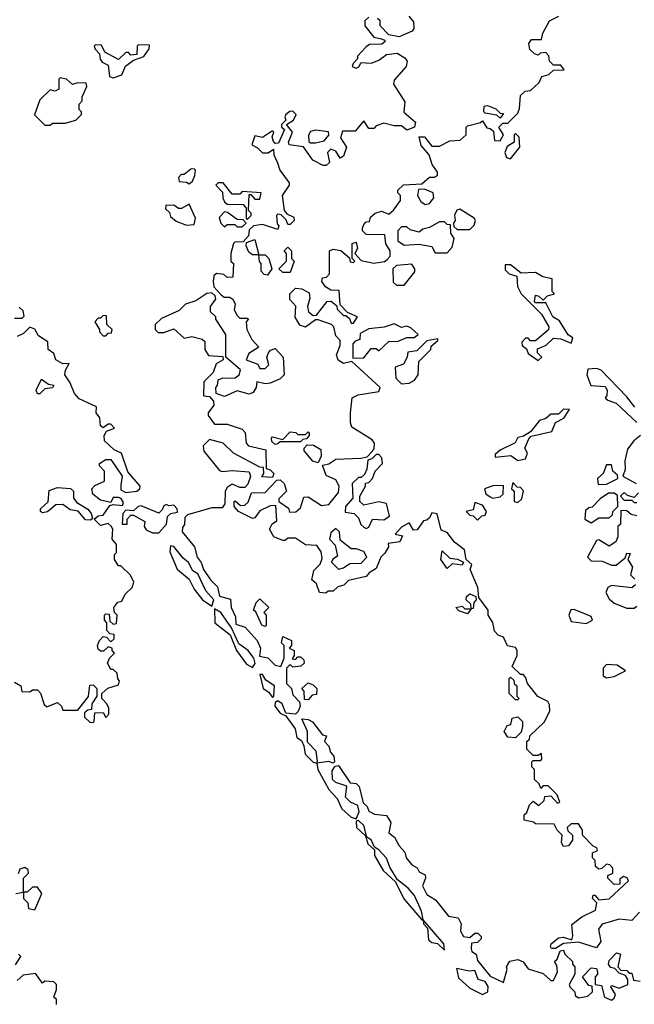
# Model space of a CAD drawing. Extents: x 2494106 to 2685573, y 758056 to 915185.
# Tile 330 of 507: x 2611945 to 2614375, y 881196 to 885090. Entities that reach past the tile are written whole.
import ezdxf

# ---------------------------------------------------------------- set-up
doc = ezdxf.new("R2010")
doc.units = 0

msp = doc.modelspace()

# ---------------------------------------------------------------- linework, layer by layer
at = {"layer": '0CON05XD'}
for points in [[(2614395, 881560), (2614365, 881527.5), (2614315, 881532.5), (2614247.5, 881512.5), (2614233, 881493), (2614242.5, 881445), (2614225, 881420), (2614155, 881442.5), (2614095, 881436.7), (2614063, 881417), (2614047.5, 881417.5), (2614043.3, 881425), (2614046.7, 881435), (2614075, 881458.8), (2614095, 881461.2), (2614128.3, 881451.7), (2614132.5, 881467.5), (2614127.7, 881512.3), (2614167.3, 881542.7), (2614221.2, 881568.8), (2614227.5, 881597.5), (2614210, 881615), (2614211.7, 881628.3), (2614218.3, 881628.3), (2614235, 881610), (2614276.1, 881613.9), (2614352.5, 881685), (2614346.4, 881696.4), (2614331.7, 881701.7), (2614318.3, 881691.7), (2614318.3, 881671.7), (2614295, 881670), (2614270, 881695), (2614270, 881705), (2614290, 881715), (2614290, 881735), (2614278.3, 881748.3), (2614265, 881750), (2614247, 881733), (2614235, 881730), (2614221.7, 881741.7), (2614220, 881765), (2614210, 881775), (2614210, 881795), (2614230, 881805), (2614227.5, 881815), (2614211.7, 881821.7), (2614170, 881865), (2614170, 881885), (2614155, 881910), (2614125, 881910), (2614110, 881895), (2614111.7, 881881.7), (2614130, 881865), (2614130, 881845), (2614115, 881822.5), (2614095, 881820), (2614087.5, 881835), (2614090, 881865), (2614070, 881885), (2614058.3, 881908.3), (2613985, 881910), (2613977, 881917), (2613940, 881925), (2613940, 881945), (2613950, 881955), (2613960, 881985), (2613975, 882000), (2613997, 881983), (2614018.3, 882001.7), (2614021.7, 882018.3), (2614045, 882020), (2614071.7, 881991.7), (2614080, 881995), (2614070, 882025), (2614035, 882060), (2614015, 882060), (2614005, 882050), (2613998.3, 882068.3), (2613980, 882085), (2613980, 882125), (2613970, 882135), (2613970, 882155), (2613975, 882160), (2614005, 882160), (2614010, 882165), (2614008.3, 882188.3), (2613995, 882180), (2613975, 882180), (2613950, 882205), (2613950, 882235), (2613960, 882245), (2613961.7, 882258.3), (2614018.3, 882311.7), (2614041.2, 882355), (2614040, 882380), (2614033.3, 882393.3), (2613993.6, 882413.6), (2613952.5, 882465), (2613945, 882490), (2613935, 882500), (2613925, 882500), (2613891.7, 882531.7), (2613912.5, 882575), (2613912.5, 882595), (2613905, 882607.5), (2613873.6, 882613.6), (2613857.7, 882647.7), (2613836.4, 882656.4), (2613821.7, 882671.7), (2613815.9, 882705.9), (2613797.5, 882735), (2613797.5, 882755), (2613760, 882805), (2613756.7, 882845), (2613726.2, 882915), (2613732.5, 882935), (2613710, 882955), (2613703.6, 882993.6), (2613663.6, 883023.6), (2613635, 883062.5), (2613611.7, 883071.7), (2613596, 883136), (2613575, 883140), (2613565, 883120), (2613555, 883110), (2613541.7, 883108.3), (2613517, 883073), (2613501.7, 883071.7), (2613485, 883100), (2613455, 883082.5), (2613430, 883055), (2613458.3, 883048.3), (2613447.5, 883025), (2613401.7, 883018.3), (2613402.5, 883005), (2613389.3, 882980.7), (2613372.5, 882965), (2613355, 882920), (2613327, 882903), (2613315, 882887.5), (2613245, 882872.5), (2613226.1, 882853.9), (2613203, 882847), (2613185, 882830), (2613165, 882830), (2613155, 882822.5), (2613130, 882825), (2613118.3, 882858.3), (2613100, 882875), (2613108.3, 882911.7), (2613133, 882937), (2613140.7, 882959.3), (2613137.5, 882985), (2613120, 883010), (2613075, 883012.5), (2613035, 883040), (2613005, 883040), (2612995, 883030), (2612985, 883030), (2612950, 883045), (2612932.5, 883075), (2612943.6, 883096.4), (2612961.7, 883108.3), (2612958.3, 883168.3), (2612935, 883167.5), (2612895, 883147.5), (2612875, 883120), (2612865, 883116.7), (2612810, 883145), (2612792.5, 883165), (2612792.5, 883185), (2612797.5, 883187.5), (2612818.3, 883168.3), (2612835, 883170), (2612848.3, 883181.7), (2612861.7, 883218.3), (2612915, 883220), (2612961.7, 883268.3), (2612975, 883270), (2612990, 883255), (2613000, 883225), (2612970, 883195), (2612970, 883185), (2613008.3, 883158.3), (2613011.7, 883141.7), (2613037, 883143), (2613055, 883160), (2613068.3, 883201.7), (2613085, 883202.5), (2613138.3, 883168.3), (2613167, 883173), (2613205, 883220), (2613207.5, 883245), (2613195, 883270), (2613157, 883287), (2613141.7, 883328.3), (2613167, 883333), (2613195, 883352.5), (2613293.6, 883356.4), (2613318.3, 883361.7), (2613338.3, 883381.7), (2613347, 883393), (2613347.5, 883415), (2613338.3, 883428.3), (2613258.3, 883478.3), (2613252.5, 883495), (2613252.5, 883535), (2613260, 883595), (2613283.6, 883606.4), (2613365, 883620), (2613370, 883635), (2613258.3, 883738.3), (2613225, 883730), (2613203.6, 883743.6), (2613197.5, 883765), (2613211.7, 883801.7), (2613211.7, 883821.7), (2613195, 883840), (2613187.5, 883875), (2613177.5, 883885), (2613125, 883903.3), (2613115, 883902.5), (2613075, 883873.8), (2613052.3, 883882.3), (2613033.6, 883913.6), (2613037, 883957), (2613013, 883983), (2613012.5, 884005), (2613035, 884027.5), (2613060, 884025), (2613089.3, 884009.3), (2613091.7, 883988.3), (2613082.5, 883955), (2613087.5, 883935), (2613105, 883920), (2613118.3, 883921.7), (2613160, 883975), (2613177, 883977), (2613198.3, 883958.3), (2613200, 883945), (2613225, 883920), (2613235, 883920), (2613248.3, 883908.3), (2613255, 883890), (2613265, 883890), (2613280, 883915), (2613241.7, 883931.7), (2613211.7, 883961.7), (2613208.3, 884018.3), (2613175, 884020), (2613153.6, 884033.6), (2613140, 884055), (2613141.7, 884068.3), (2613158.3, 884071.7), (2613170, 884085), (2613170, 884175), (2613185, 884182.5), (2613215, 884177.5), (2613248.3, 884148.3), (2613251.7, 884131.7), (2613265, 884130), (2613270, 884135), (2613260, 884145), (2613260, 884205), (2613275, 884210), (2613280, 884185), (2613270, 884165), (2613295, 884137.5), (2613345, 884127.5), (2613387, 884133), (2613398.3, 884141.7), (2613410, 884155), (2613410, 884175), (2613393, 884203), (2613388.3, 884238.3), (2613315, 884240), (2613300, 884255), (2613300, 884265), (2613305, 884280), (2613315, 884290), (2613328.3, 884291.7), (2613331.7, 884308.3), (2613350, 884325), (2613375, 884332.5), (2613405, 884320), (2613423, 884337), (2613450, 884375), (2613450, 884395), (2613440, 884405), (2613440, 884415), (2613463, 884437), (2613535, 884440), (2613565, 884467.5), (2613585, 884467.5), (2613597.5, 884475), (2613597, 884487), (2613576.4, 884516.4), (2613563.3, 884555), (2613532.3, 884592.3), (2613525, 884626.7), (2613545, 884626.2), (2613575, 884590), (2613605, 884590), (2613645, 884610), (2613687, 884613), (2613710, 884635), (2613710, 884665), (2613715, 884670), (2613767, 884683), (2613775, 884690), (2613791.7, 884661.7), (2613805, 884660), (2613818.3, 884648.3), (2613821.7, 884611.7), (2613845, 884610), (2613857.5, 884635), (2613840, 884665), (2613855, 884680), (2613875, 884680), (2613915, 884720), (2613921.7, 884738.3), (2613925, 884790), (2613943, 884807), (2613965, 884810), (2613998.3, 884841.7), (2614010, 884865), (2614037, 884873), (2614055, 884890), (2614098.3, 884891.7), (2614085, 884910), (2614055, 884910), (2614040, 884925), (2614037, 884947), (2614025, 884960), (2614003, 884957), (2613995, 884950), (2613980, 884955), (2613961.7, 884971.7), (2613957.5, 884995), (2613968.3, 885011.7), (2614008.3, 885011.7), (2614013, 885037), (2614040, 885085), (2614076.4, 885103.6)], [(2613325, 885100), (2613310, 885085), (2613310, 885065), (2613345, 885020), (2613370, 885015), (2613388.3, 885008.3), (2613388.3, 885001.7), (2613377, 884993), (2613328.3, 884991.7), (2613315, 884982.5), (2613280, 884945), (2613280, 884935), (2613263, 884917), (2613260, 884905), (2613275, 884897.5), (2613286.4, 884903.6), (2613295, 884920), (2613335, 884917.5), (2613365, 884930), (2613395, 884952.5), (2613437.5, 884957.5), (2613468.3, 884938.3), (2613477.5, 884925), (2613472.5, 884905), (2613425, 884850), (2613422.5, 884835), (2613467.5, 884765), (2613463.9, 884723.9), (2613510, 884685), (2613505.7, 884664.3), (2613475, 884653.3), (2613455, 884670), (2613425, 884670), (2613385, 884680), (2613355, 884670), (2613345, 884660), (2613325, 884660), (2613305, 884690), (2613271.7, 884648.3), (2613220.7, 884649.3), (2613213, 884623), (2613237.5, 884585), (2613225, 884550), (2613211.7, 884541.7), (2613195, 884570), (2613175, 884577.5), (2613162.5, 884565), (2613170, 884525), (2613157, 884513), (2613145, 884512.5), (2613103.6, 884533.6), (2613066.7, 884586.7), (2613010, 884595), (2613007.5, 884605), (2613023.8, 884645), (2613000, 884675), (2613027.7, 884692.3), (2613037.5, 884715), (2613025, 884727.5), (2613013.6, 884726.4), (2612997.5, 884715), (2612993.3, 884705), (2612997.5, 884692.5), (2612980, 884675), (2612980, 884665), (2612992.5, 884655), (2612968.3, 884601.7), (2612955, 884600), (2612948.3, 884608.3), (2612943.3, 884626.7), (2612950, 884645), (2612945, 884650), (2612905, 884623.3), (2612875, 884630), (2612862.5, 884595), (2612885, 884583.3), (2612905, 884563.3), (2612927, 884563), (2612948.3, 884578.3), (2612950, 884555), (2612963.8, 884523.8)], [(2613483.3, 885103.3), (2613501.7, 885081.7), (2613503.3, 885055), (2613496.1, 885043.9), (2613445, 885022.5), (2613405, 885030), (2613370, 885065), (2613370, 885085), (2613360, 885095)], [(2612315, 884860), (2612348.3, 884871.7), (2612363.6, 884906.4), (2612395, 884930), (2612436.4, 884943.6), (2612457.5, 884975), (2612458.3, 884988.3), (2612415, 884990), (2612410, 884985), (2612408.3, 884951.7), (2612385, 884950), (2612375, 884960), (2612365, 884960), (2612335, 884932.5), (2612281.7, 884961.7), (2612268.3, 884988.3), (2612245, 884990), (2612240, 884985), (2612243, 884973), (2612260, 884955), (2612263, 884933), (2612271.7, 884921.7), (2612295, 884910), (2612300, 884865), (2612315, 884860)], [(2612065, 884672.5), (2612075, 884680), (2612125, 884680), (2612167, 884693), (2612190, 884715), (2612190, 884725), (2612180, 884735), (2612180, 884755), (2612191.7, 884768.3), (2612192.5, 884785), (2612210, 884825), (2612208.3, 884838.3), (2612175, 884840), (2612153.6, 884833.6), (2612130, 884855), (2612105, 884860), (2612100, 884855), (2612100, 884815), (2612085, 884807.5), (2612065, 884812.5), (2612025, 884772.5), (2612003, 884713), (2612045, 884672.5), (2612065, 884672.5)], [(2613845, 884700), (2613831.7, 884711.7), (2613785, 884720), (2613780, 884725), (2613781.7, 884748.3), (2613795, 884750), (2613827, 884737), (2613845, 884720), (2613858.3, 884718.3), (2613845, 884700)], [(2613095, 884602.5), (2613115, 884603.3), (2613148.8, 884611.2), (2613167, 884633), (2613166.4, 884646.4), (2613115, 884653.3), (2613095, 884647.5), (2613087, 884633), (2613088.3, 884608.3), (2613095, 884602.5)], [(2613885, 884540), (2613922.5, 884585), (2613920, 884625), (2613905, 884640), (2613900, 884635), (2613900, 884605), (2613871.7, 884588.3), (2613862.5, 884565), (2613870, 884545), (2613885, 884540)], [(2612963.8, 884523.8), (2612973.3, 884495), (2613010, 884445), (2613010, 884435), (2612982.5, 884395), (2612990, 884335), (2613001.7, 884321.7), (2613028.3, 884308.3), (2613030, 884295), (2613015, 884280), (2613005, 884280), (2612998.3, 884298.3), (2612978.3, 884318.3), (2612965, 884320), (2612960, 884315), (2612963, 884283), (2612970, 884275), (2612965, 884260), (2612905, 884280), (2612870, 884275), (2612851.7, 884258.3), (2612850, 884235), (2612828.3, 884211.7), (2612795, 884210), (2612790, 884205), (2612780, 884165), (2612780, 884135), (2612790, 884125), (2612788.3, 884071.7), (2612765, 884070), (2612751.7, 884081.7), (2612723.6, 884086.4), (2612713, 884077), (2612710, 884055), (2612713, 884033), (2612741.7, 884001.7), (2612753, 883993), (2612775, 883992.5), (2612787.5, 883985), (2612797.5, 883965), (2612793, 883943), (2612805, 883920), (2612815, 883910), (2612845, 883910), (2612850, 883905), (2612840, 883895), (2612842.5, 883865), (2612862.5, 883825), (2612890, 883795), (2612850.7, 883769.3), (2612840, 883745), (2612887, 883727), (2612895, 883710), (2612915, 883710), (2612930, 883725), (2612922.5, 883755), (2612928.3, 883771.7), (2612937, 883783), (2612955, 883790), (2612986.7, 883755), (2612990, 883685), (2612975, 883670), (2612935, 883652.5), (2612915, 883650), (2612883, 883657), (2612880, 883635), (2612867.5, 883615), (2612851.7, 883608.3), (2612805, 883622.5), (2612755, 883600), (2612721.7, 883611.7), (2612720, 883635), (2612727, 883643), (2612730, 883665), (2612745, 883672.5), (2612797, 883673), (2612812.5, 883685), (2612817.5, 883705), (2612760, 883755), (2612760, 883845), (2612720, 883905), (2612720, 883915), (2612700, 883935), (2612700, 883955), (2612720, 883985), (2612718.3, 883998.3), (2612705, 884010), (2612685, 884007.5), (2612641.7, 883978.3), (2612600, 883965), (2612575, 883940), (2612505, 883907.5), (2612480, 883885), (2612480, 883865), (2612493, 883853), (2612515, 883852.5), (2612555, 883867.5), (2612595, 883830), (2612625, 883837.5), (2612667, 883827), (2612677, 883817), (2612677.5, 883785), (2612691.7, 883761.7), (2612748.3, 883758.3), (2612750, 883745), (2612721.7, 883728.3), (2612710, 883695), (2612673, 883657), (2612671.7, 883601.7), (2612695, 883600), (2612711.7, 883581.7), (2612712.5, 883565), (2612690, 883535), (2612690, 883525), (2612715, 883490), (2612765, 883490), (2612825, 883470), (2612837, 883457), (2612840, 883415), (2612850, 883405), (2612918.3, 883388.3), (2612920, 883315), (2612935, 883310), (2612950, 883295), (2612945, 883280), (2612901.7, 883281.7), (2612910, 883295), (2612908.3, 883318.3), (2612895, 883320), (2612790, 883375), (2612750, 883415), (2612695, 883430), (2612670, 883405), (2612673, 883383), (2612735, 883307.5), (2612745, 883302.5), (2612785, 883307.5), (2612851.7, 883301.7), (2612857, 883283), (2612847, 883253), (2612835, 883240), (2612815, 883240), (2612785, 883252.5), (2612765, 883240), (2612757.5, 883225), (2612756.7, 883175), (2612745, 883160), (2612705, 883158.8), (2612608.3, 883131.7), (2612598.3, 883121.7), (2612597, 883093), (2612588.3, 883081.7), (2612587.5, 883065), (2612636.7, 883005), (2612646.7, 882965), (2612662.7, 882942.7), (2612671.2, 882915), (2612698.8, 882875), (2612727.1, 882847.1), (2612735, 882810), (2612778.3, 882798.3), (2612781.2, 882765), (2612798.3, 882728.3), (2612799.3, 882699.3), (2612837, 882687), (2612883.3, 882635), (2612896.7, 882605), (2612893.3, 882573.3), (2612926.2, 882566.2), (2612955, 882537.5), (2612977.5, 882532.5), (2612990, 882565), (2612990, 882615), (2612980, 882625), (2612985, 882650), (2613020, 882635), (2613020, 882615), (2613010, 882605), (2613030, 882595), (2613030, 882575), (2613021.7, 882561.7), (2613035, 882560), (2613045, 882570), (2613055, 882570), (2613068.3, 882558.3), (2613070, 882545), (2613057, 882533), (2613025, 882530), (2613015, 882540), (2613000, 882525), (2613000, 882465), (2613020, 882445), (2613025, 882420), (2613051.7, 882391.7), (2613053.3, 882375), (2613046.2, 882353.8), (2613035, 882343.3), (2612997, 882347), (2612982.5, 882385), (2612965, 882396.7), (2612955, 882390), (2612953.3, 882375), (2612975, 882347.5), (2612997.5, 882337.5), (2613033.8, 882285), (2613041.2, 882251.2), (2613058.8, 882238.8), (2613068.8, 882218.8), (2613073.8, 882185), (2613105, 882153.3), (2613120, 882150), (2613122.5, 882157.5), (2613117.1, 882197.1), (2613083, 882233), (2613083.3, 882275), (2613060, 882325), (2613085, 882322.5), (2613103, 882313), (2613141.7, 882261.7), (2613158.3, 882258.3), (2613150, 882235), (2613167, 882217), (2613173.3, 882193.3), (2613187, 882177), (2613190, 882155), (2613185, 882150), (2613166.7, 882156.7), (2613120, 882150), (2613123.3, 882125), (2613166.7, 882045), (2613200.5, 882010.5), (2613218.8, 881968.8), (2613255, 881936.2), (2613275, 881930), (2613287, 881957), (2613282.5, 881982.5), (2613253.3, 881995), (2613233.8, 882015), (2613238.3, 882058.3), (2613195, 882073.8), (2613181.2, 882085), (2613180.5, 882119.5), (2613191.7, 882138.3), (2613205, 882140), (2613251.7, 882071.7), (2613275, 882070), (2613287, 882057), (2613303, 881993), (2613318.3, 881978.3), (2613325, 881960), (2613348.3, 881948.3), (2613395, 881942.5), (2613412.5, 881915), (2613403.9, 881873.9), (2613426.7, 881856.7), (2613445, 881822.5), (2613468.3, 881798.3), (2613473.3, 881775), (2613495, 881747.5), (2613516.4, 881736.4), (2613525, 881720), (2613548.3, 881708.3), (2613550, 881695), (2613537.5, 881665), (2613555, 881630), (2613589.3, 881609.3), (2613640, 881545), (2613678.3, 881538.3), (2613690, 881515), (2613687.5, 881485), (2613700, 881465), (2613725, 881460), (2613745, 881477.5), (2613757, 881477), (2613770, 881465), (2613770, 881455), (2613755, 881440), (2613731.7, 881438.3), (2613730, 881415), (2613732.5, 881405), (2613750, 881395), (2613755, 881370), (2613805, 881307.5), (2613857.5, 881282.5), (2613872.5, 881335), (2613870, 881345), (2613883, 881367), (2613915, 881373.3), (2613935, 881363.8), (2613955, 881336.2), (2614015, 881317.5), (2614045, 881290), (2614055, 881290), (2614071.2, 881325), (2614069.3, 881349.3), (2614060, 881365), (2614070, 881375), (2614081.7, 881408.3), (2614095, 881410), (2614100, 881395), (2614130, 881365), (2614130, 881355), (2614140, 881345), (2614140, 881315), (2614117.5, 881275), (2614120, 881265), (2614140, 881245), (2614141.7, 881231.7), (2614155, 881222.5), (2614191.7, 881228.3), (2614210, 881245), (2614208.3, 881268.3), (2614195, 881270), (2614170, 881305), (2614205, 881340), (2614225, 881337.5), (2614230, 881325), (2614230, 881315), (2614220, 881305), (2614220, 881275), (2614245, 881270), (2614257.5, 881225), (2614285, 881212.5)], [(2612615, 884440), (2612628.3, 884451.7), (2612637, 884473), (2612640, 884495), (2612635, 884500), (2612621.7, 884498.3), (2612595, 884477.5), (2612583, 884477), (2612572.5, 884465), (2612575, 884450), (2612605, 884447.5), (2612615, 884440)], [(2612845, 884300), (2612860, 884315), (2612860, 884325), (2612850, 884335), (2612851.7, 884398.3), (2612858.3, 884398.3), (2612875, 884380), (2612895, 884380), (2612900, 884405), (2612825, 884410), (2612815, 884400), (2612785, 884400), (2612750, 884445), (2612730, 884445), (2612720, 884435), (2612747, 884407), (2612747.5, 884385), (2612755, 884370), (2612765, 884360), (2612828.3, 884358.3), (2612840, 884345), (2612840, 884305), (2612845, 884300)], [(2613548.3, 884358.3), (2613565, 884362.5), (2613582.5, 884385), (2613580, 884405), (2613545, 884420), (2613521.7, 884418.3), (2613517.5, 884395), (2613530.7, 884370.7), (2613548.3, 884358.3)], [(2612605, 884277.5), (2612635, 884280), (2612640, 884305), (2612615, 884360), (2612585, 884342.5), (2612573, 884343), (2612555, 884356.7), (2612522.5, 884355), (2612521.7, 884341.7), (2612537, 884327), (2612541.7, 884311.7), (2612563, 884293), (2612605, 884277.5)], [(2612825, 884270), (2612840, 884285), (2612828.3, 884298.3), (2612805, 884300), (2612767, 884327), (2612755, 884330), (2612733, 884307), (2612740, 884285), (2612755, 884270), (2612765, 884280), (2612795, 884280), (2612805, 884270), (2612825, 884270)], [(2613725, 884260), (2613742.5, 884277.5), (2613747.5, 884295), (2613742.5, 884305), (2613685, 884340), (2613673.9, 884336.1), (2613663.6, 884316.4), (2613666.7, 884295), (2613660, 884285), (2613661.7, 884271.7), (2613675, 884260), (2613725, 884260)], [(2613635, 884167.5), (2613655, 884190), (2613662.5, 884225), (2613650, 884245), (2613648.3, 884278.3), (2613635, 884280), (2613625, 884290), (2613605, 884290), (2613565, 884267.5), (2613538.3, 884261.7), (2613525, 884250), (2613488.3, 884258.3), (2613475, 884270), (2613455, 884270), (2613440, 884255), (2613440, 884215), (2613465, 884197.5), (2613525, 884202.5), (2613575, 884192.5), (2613588.3, 884168.3), (2613635, 884167.5)], [(2612925, 884080), (2612911.7, 884081.7), (2612900, 884095), (2612900, 884125), (2612893, 884133), (2612890, 884160), (2612865, 884160), (2612850.7, 884170.7), (2612840, 884195), (2612841.7, 884208.3), (2612875, 884220), (2612890, 884160), (2612915, 884160), (2612930, 884145), (2612942.5, 884105), (2612925, 884080)], [(2613015, 884090), (2612985, 884090), (2612970, 884105), (2613000, 884135), (2613000, 884165), (2612990, 884175), (2613005, 884190), (2613020, 884175), (2613020, 884145), (2613030, 884135), (2613015, 884090)], [(2613465, 884040), (2613507, 884093), (2613507.5, 884105), (2613495, 884122.5), (2613435, 884117.5), (2613420, 884105), (2613421.7, 884051.7), (2613435, 884040), (2613465, 884040)], [(2613995, 883742.5), (2614010, 883755), (2613991.7, 883771.7), (2613991.7, 883788.3), (2614027, 883803), (2614055, 883830), (2614085, 883827.5), (2614125, 883810), (2614131.7, 883831.7), (2614113.3, 883843.3), (2614079.3, 883899.3), (2614052.5, 883915), (2614025, 883970), (2613985, 883970), (2613980, 883975), (2613985, 884000), (2613997, 883997), (2614015, 883980), (2614031.7, 883998.3), (2614060, 884005), (2614050, 884015), (2614050, 884065), (2614013, 884073), (2613985, 884090), (2613927.5, 884087.5), (2613885, 884120), (2613865, 884120), (2613865, 884100), (2613880, 884085), (2613910, 884075), (2613913.3, 884035), (2613927.5, 884005), (2614007.5, 883925), (2614037.5, 883875), (2614036.4, 883863.6), (2613985, 883820), (2613965, 883820), (2613955, 883830), (2613945, 883830), (2613930, 883815), (2613931.7, 883801.7), (2613948.3, 883788.3), (2613955, 883770), (2613995, 883742.5)], [(2611925, 883910), (2611955, 883910), (2611963, 883917), (2611958.3, 883938.3), (2611943, 883953)], [(2612285, 883840), (2612295, 883850), (2612308.3, 883851.7), (2612310, 883865), (2612290, 883885), (2612288.3, 883918.3), (2612275, 883920), (2612265, 883910), (2612255, 883910), (2612242.5, 883895), (2612260, 883865), (2612260, 883855), (2612275, 883840), (2612285, 883840)], [(2613261.7, 883751.7), (2613305, 883752.5), (2613335, 883790), (2613355, 883790), (2613365, 883780), (2613405, 883817.5), (2613441.7, 883818.3), (2613475, 883832.5), (2613505, 883832.5), (2613520, 883845), (2613491.7, 883871.7), (2613475, 883877.5), (2613455, 883872.5), (2613425, 883887.5), (2613386.4, 883873.6), (2613325, 883867.5), (2613291.7, 883848.3), (2613290, 883825), (2613271.7, 883818.3), (2613262.5, 883807.5), (2613261.7, 883751.7)], [(2612345, 883250), (2612345, 883230), (2612365, 883220), (2612407.5, 883225), (2612420, 883235), (2612421.2, 883245), (2612372, 883302), (2612347.5, 883375), (2612318.3, 883388.3), (2612280, 883425), (2612279.2, 883445), (2612287.7, 883462.3), (2612320, 883475), (2612305, 883490), (2612295, 883490), (2612275, 883476.2), (2612265, 883483.8), (2612262.5, 883515), (2612246.7, 883535), (2612248.3, 883558.3), (2612180.3, 883590.3), (2612161.4, 883611.4), (2612145, 883653.3), (2612123.8, 883685), (2612125.9, 883704.1), (2612140, 883730), (2612115, 883728.8), (2612088, 883745), (2612080, 883770), (2612057.5, 883785), (2612056.2, 883816.2), (2612018.9, 883838.9), (2612005, 883865.8), (2611985, 883873.3), (2611960.7, 883849.3), (2611935, 883837.5)], [(2613455, 883650), (2613485, 883652.5), (2613506.4, 883663.6), (2613520, 883685), (2613522.5, 883737.5), (2613570, 883785), (2613571.7, 883798.3), (2613598.3, 883821.7), (2613598.3, 883828.3), (2613555, 883820), (2613515, 883780), (2613480, 883775), (2613477.5, 883755), (2613463, 883727), (2613430, 883715), (2613431.7, 883671.7), (2613455, 883650)], [(2614376.9, 883556.9), (2614345, 883598.8), (2614243.6, 883703.6), (2614225, 883710), (2614191.7, 883708.3), (2614186.7, 883685), (2614202.5, 883642.5), (2614259.3, 883639.3), (2614267.5, 883625), (2614266.7, 883603.3), (2614260, 883595), (2614270, 883585), (2614303, 883573), (2614385, 883496.7)], [(2612025, 883610), (2612015, 883610), (2612010, 883625), (2612031.7, 883668.3), (2612058.3, 883648.3), (2612080, 883645), (2612075, 883633.3), (2612045, 883630), (2612025, 883610)], [(2613915, 883346.7), (2613945, 883353.3), (2613952.5, 883375), (2613942.5, 883395), (2613957.5, 883432.5), (2613967.5, 883442.5), (2614048.3, 883461.7), (2614063.6, 883496.4), (2614096.4, 883513.6), (2614118.3, 883548.3), (2614095, 883550), (2614075, 883530), (2614045, 883530), (2614025, 883512.5), (2614000, 883505), (2613965, 883460), (2613937, 883443), (2613915, 883437.5), (2613903.6, 883416.4), (2613845, 883387.5), (2613825, 883370), (2613825, 883360), (2613887, 883367), (2613915, 883346.7)], [(2612955, 883410), (2612941.7, 883421.7), (2612940, 883435), (2612945, 883440), (2612985, 883430), (2613015, 883460), (2613037, 883457), (2613045, 883450), (2613075, 883450), (2613085, 883460), (2613090, 883455), (2613090, 883445), (2613078.3, 883431.7), (2613065, 883430), (2613055, 883420), (2612975, 883420), (2612965, 883412.5), (2612955, 883410)], [(2614400, 883445), (2614372.5, 883425), (2614348.3, 883391.7), (2614337.5, 883345), (2614339.3, 883310.7), (2614330, 883285), (2614382.5, 883255)], [(2613125, 883337.5), (2613103.6, 883343.6), (2613070, 883385), (2613070, 883395), (2613081.7, 883408.3), (2613107, 883407), (2613135, 883390), (2613136.4, 883363.6), (2613125, 883337.5)], [(2611925, 882470), (2611950, 882455), (2611953, 882433), (2611985, 882432.5), (2611995, 882440), (2612015, 882440), (2612027, 882427), (2612041.7, 882381.7), (2612052.5, 882372.5), (2612095, 882390), (2612110, 882375), (2612115, 882360), (2612175, 882360), (2612217, 882413), (2612221.7, 882458.3), (2612235, 882460), (2612250, 882445), (2612250, 882415), (2612230, 882385), (2612228.3, 882361.7), (2612215, 882360), (2612201.7, 882348.3), (2612201.7, 882331.7), (2612221.7, 882311.7), (2612235, 882310), (2612240, 882315), (2612241.7, 882348.3), (2612275, 882350), (2612285, 882330), (2612297, 882343), (2612297, 882367), (2612290, 882385), (2612270, 882405), (2612270, 882425), (2612293, 882447), (2612335, 882460), (2612340, 882475), (2612333, 882483), (2612330, 882505), (2612315, 882520), (2612305, 882520), (2612292.5, 882545), (2612300, 882565), (2612320, 882585), (2612310, 882595), (2612310, 882605), (2612295, 882610), (2612277, 882593), (2612265, 882592.5), (2612255, 882600), (2612252.5, 882615), (2612260, 882635), (2612275, 882650), (2612288.3, 882648.3), (2612305, 882630), (2612318.3, 882641.7), (2612318.3, 882658.3), (2612301.7, 882661.7), (2612290, 882675), (2612290, 882705), (2612280, 882715), (2612280, 882735), (2612285, 882740), (2612298.3, 882738.3), (2612301.7, 882711.7), (2612315, 882700), (2612328.3, 882701.7), (2612330, 882735), (2612320, 882745), (2612317.5, 882765), (2612333.6, 882786.4), (2612349.3, 882790.7), (2612361.7, 882818.3), (2612390, 882845), (2612396.7, 882865), (2612383, 882893), (2612345, 882930), (2612335, 882930), (2612320, 882955), (2612320, 882975), (2612327.5, 882982.5), (2612327.5, 883015), (2612310, 883035), (2612313.3, 883075), (2612307, 883087), (2612295, 883097.5), (2612265, 883090), (2612240, 883115), (2612255, 883127.5), (2612275, 883130), (2612301.7, 883168.3), (2612315, 883172.5), (2612351.7, 883168.3), (2612355, 883180), (2612346.4, 883196.4), (2612335, 883200), (2612315, 883200), (2612305, 883180), (2612265, 883190), (2612233.6, 883213.6), (2612230, 883235), (2612241.7, 883248.3), (2612280, 883265), (2612280, 883305), (2612260, 883325), (2612260, 883335), (2612285, 883350), (2612305, 883350), (2612350, 883285), (2612345, 883250)], [(2613315, 883077.5), (2613325, 883082.5), (2613340, 883115), (2613385, 883112.5), (2613407, 883127), (2613395, 883176.7), (2613365, 883183.3), (2613305, 883170), (2613290, 883185), (2613290, 883205), (2613312.5, 883245), (2613312.5, 883257.5), (2613325, 883260), (2613340, 883275), (2613350, 883305), (2613380, 883335), (2613377, 883357), (2613365, 883370), (2613355, 883370), (2613337, 883353), (2613321.7, 883348.3), (2613317.5, 883312.5), (2613308.3, 883291.7), (2613295, 883280), (2613285, 883280), (2613260, 883255), (2613261.7, 883198.3), (2613232.5, 883165), (2613231.7, 883141.7), (2613267, 883137), (2613285, 883120), (2613293.9, 883093.9), (2613305, 883082.5), (2613315, 883077.5)], [(2614231.7, 883251.7), (2614265, 883252.5), (2614310, 883275), (2614308.3, 883288.3), (2614290, 883305), (2614285, 883330), (2614265, 883330), (2614252.5, 883295), (2614230, 883275), (2614231.7, 883251.7)], [(2613915, 883180), (2613930, 883195), (2613937, 883227), (2613925, 883240), (2613911.7, 883241.7), (2613895, 883260), (2613890, 883235), (2613900, 883225), (2613900, 883185), (2613915, 883180)], [(2612225, 883111.2), (2612205, 883112), (2612176, 883146), (2612145, 883151.2), (2612115, 883172.5), (2612088.3, 883171.7), (2612055, 883143.3), (2612035, 883140), (2612027.5, 883145), (2612027.5, 883155), (2612057, 883183), (2612061.7, 883228.3), (2612095, 883240), (2612146.1, 883236.1), (2612157.5, 883225), (2612158.3, 883198.3), (2612170.7, 883180.7), (2612215, 883153.8), (2612227.3, 883137.3), (2612233.3, 883116.7), (2612225, 883111.2)], [(2613815, 883197.5), (2613845, 883202.5), (2613857, 883213), (2613858.3, 883248.3), (2613816.2, 883246.2), (2613783.3, 883235), (2613787.5, 883215), (2613805, 883202.5), (2613815, 883197.5)], [(2614205, 883100), (2614235, 883120), (2614275, 883120), (2614288.3, 883131.7), (2614290, 883145), (2614310, 883165), (2614308.3, 883208.3), (2614295, 883217.5), (2614273, 883217), (2614240, 883195), (2614208.3, 883161.7), (2614195, 883160), (2614181.7, 883148.3), (2614180, 883115), (2614205, 883100)], [(2614391.7, 883218.3), (2614375, 883200), (2614348.3, 883208.3), (2614335, 883220), (2614320, 883205), (2614335, 883190), (2614365, 883190), (2614375, 883180), (2614385, 883180)], [(2613755, 883110), (2613771.7, 883128.3), (2613785, 883130), (2613790, 883145), (2613775, 883170), (2613745, 883180), (2613738.3, 883151.7), (2613710, 883145), (2613725, 883130), (2613738.3, 883128.3), (2613755, 883110)], [(2612470.7, 883060.7), (2612495, 883061.2), (2612525.8, 883095), (2612530, 883125), (2612543, 883137), (2612568.3, 883141.7), (2612567.5, 883155), (2612555, 883170), (2612535, 883167.5), (2612525, 883172.5), (2612515, 883167.5), (2612508.8, 883151.2), (2612495, 883138.8), (2612425, 883166.9), (2612413.3, 883165), (2612395, 883147.5), (2612365, 883150), (2612353, 883137), (2612350, 883095), (2612370, 883095), (2612370, 883115), (2612385, 883130), (2612395, 883130), (2612440, 883105), (2612437.5, 883085), (2612445, 883072.5), (2612470.7, 883060.7)], [(2614385, 883127.5), (2614363, 883133), (2614345, 883147.5), (2614321.7, 883148.3), (2614320, 883095), (2614310, 883085), (2614310, 883045), (2614302.5, 883025), (2614275, 883007.5), (2614235, 883032.5), (2614225, 883030), (2614190, 882965), (2614205, 882950), (2614248.3, 882948.3), (2614285, 882933.3), (2614303, 882933), (2614338.3, 882961.7), (2614345, 882980), (2614358.3, 882978.3), (2614350, 882955), (2614367.5, 882925), (2614360, 882895), (2614376.7, 882876.7)], [(2613205, 882917.5), (2613225, 882922.5), (2613250.7, 882939.3), (2613295, 882940), (2613317.5, 882965), (2613305, 882986.7), (2613275, 882997.5), (2613255, 882997.5), (2613211.7, 883031.7), (2613210, 883065), (2613195, 883077.5), (2613175, 883060), (2613170, 883035), (2613191.7, 883011.7), (2613201.7, 882968.3), (2613183.6, 882956.4), (2613177.5, 882945), (2613205, 882917.5)], [(2612705, 882770), (2612712.5, 882795), (2612681.1, 882831.1), (2612648.9, 882898.9), (2612630, 882910), (2612613, 882943), (2612590.9, 882960.9), (2612555, 883006.2), (2612541.2, 883008.8), (2612538.8, 882985), (2612567, 882917), (2612615, 882877.5), (2612635, 882837.5), (2612667.5, 882795), (2612705, 882770)], [(2613635, 882920), (2613610, 882955), (2613615, 882990), (2613645, 882960), (2613676.4, 882956.4), (2613700, 882945), (2613695, 882932.5), (2613655, 882937.5), (2613635, 882920)], [(2614380, 882855), (2614365, 882842.5), (2614285, 882852.5), (2614270, 882845), (2614262.5, 882825), (2614275, 882800), (2614295, 882782.5), (2614345, 882763.3), (2614375, 882762.5)], [(2612915, 882690), (2612902.5, 882695), (2612878.3, 882748.3), (2612870, 882755), (2612880, 882785), (2612895, 882800), (2612930, 882765), (2612910, 882745), (2612920, 882735), (2612920, 882695), (2612915, 882690)], [(2613715, 882740), (2613681.7, 882751.7), (2613670, 882765), (2613695, 882770), (2613705, 882760), (2613730, 882760), (2613728.3, 882778.3), (2613710, 882795), (2613711.7, 882808.3), (2613725, 882820), (2613748.3, 882808.3), (2613750, 882795), (2613740, 882785), (2613738.3, 882761.7), (2613730, 882760), (2613715, 882740)], [(2612865, 882527.5), (2612875.9, 882544.1), (2612871.2, 882565), (2612848.8, 882595), (2612811.2, 882621.2), (2612782.5, 882685), (2612740, 882745), (2612715, 882760), (2612716, 882705), (2612776.7, 882656.7), (2612802.5, 882595), (2612841.4, 882541.4), (2612865, 882527.5)], [(2614185, 882702.5), (2614210, 882715), (2614205, 882730), (2614137, 882757), (2614123.6, 882756.4), (2614116.7, 882735), (2614125, 882710), (2614185, 882702.5)], [(2614375, 882762.5), (2614385, 882770)], [(2614265, 882487.5), (2614295, 882492.5), (2614340, 882515), (2614307, 882537), (2614265, 882540), (2614252.5, 882525), (2614252.5, 882495), (2614265, 882487.5)], [(2612945, 882410), (2612950, 882415), (2612952.5, 882455), (2612917.7, 882477.7), (2612905, 882500), (2612895, 882500), (2612907.5, 882445), (2612930, 882430), (2612945, 882410)], [(2613915, 882400), (2613905, 882400), (2613880, 882425), (2613880, 882485), (2613885, 882490), (2613898.3, 882478.3), (2613900, 882465), (2613910, 882455), (2613910, 882415), (2613920, 882405), (2613915, 882400)], [(2613085, 882400), (2613071.7, 882401.7), (2613070, 882435), (2613060, 882445), (2613085, 882467.5), (2613105, 882460), (2613120, 882445), (2613118.3, 882421.7), (2613101.7, 882418.3), (2613085, 882400)], [(2613905, 882250), (2613875, 882252.5), (2613860, 882275), (2613871.7, 882298.3), (2613887, 882303), (2613891.7, 882328.3), (2613915, 882332.5), (2613932.5, 882315), (2613932.5, 882295), (2613928.3, 882271.7), (2613905, 882250)], [(2613540, 881530), (2613534, 881565), (2613506.1, 881626.1), (2613481.2, 881655), (2613438.3, 881688.3), (2613408.2, 881738.2), (2613395, 881773.8), (2613365, 881807.5), (2613347.5, 881817.5), (2613335, 881846.2), (2613317.5, 881857.5), (2613305, 881903.3), (2613285, 881922.5), (2613275, 881920), (2613276.7, 881895), (2613312.5, 881862.5), (2613321.2, 881831.2), (2613347.5, 881807.5), (2613348, 881785), (2613382, 881725), (2613431.2, 881681.2), (2613463.4, 881613.4), (2613535, 881530), (2613540, 881530)], [(2611930, 881635), (2611960, 881640), (2611960, 881695), (2611980, 881715), (2611978.3, 881728.3), (2611965, 881737.5), (2611945, 881730), (2611938.3, 881711.7)], [(2612005, 881570), (2612032.5, 881635), (2612015, 881660), (2611995, 881660), (2611975, 881640), (2611960, 881640), (2611960, 881615), (2611977, 881597), (2611980, 881575), (2612005, 881570)], [(2613625, 881410), (2613622.5, 881435), (2613540, 881530), (2613541.2, 881515), (2613557, 881497), (2613561.4, 881451.4), (2613575, 881440), (2613596.4, 881436.4), (2613625, 881410)], [(2611928.3, 881351.7), (2611950, 881385), (2611940, 881395)], [(2614285, 881212.5), (2614295, 881220), (2614300, 881235), (2614282.5, 881265), (2614285, 881270), (2614315, 881260), (2614350, 881275), (2614350, 881295), (2614340, 881310), (2614315, 881320), (2614298.3, 881338.3), (2614281.7, 881341.7), (2614273, 881353), (2614275, 881370), (2614305, 881400), (2614320, 881395), (2614310, 881345), (2614321.7, 881331.7), (2614345, 881330), (2614355, 881320), (2614365, 881320), (2614371.7, 881291.7), (2614398.3, 881288.3)], [(2612090, 881195), (2612090, 881215), (2612080, 881225), (2612090, 881255), (2612090, 881275), (2612080, 881285), (2612045, 881287.5), (2612035, 881280), (2612007.5, 881317.5), (2611958.3, 881311.7), (2611935, 881290)], [(2613775, 881234.7), (2613796.2, 881245), (2613796.9, 881266.9), (2613785.9, 881285.9), (2613757.5, 881295), (2613745, 881330), (2613723.3, 881326.7), (2613671.7, 881338.3), (2613680.5, 881300.5), (2613725, 881260), (2613775, 881234.7)]]:
    msp.add_lwpolyline(points, dxfattribs=at)

doc.saveas('drawing.dxf')
